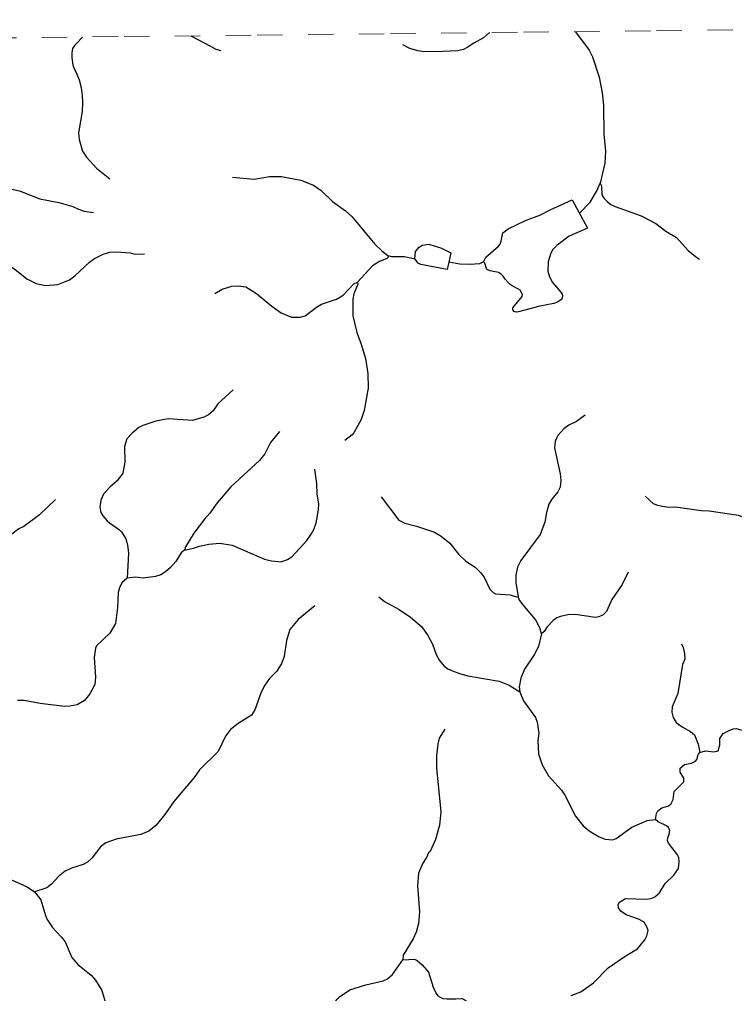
# Model space of a CAD drawing. Extents: x 320.3 to 346.3, y 7455.4 to 7483.3.
# Drawn here: x 333.514 to 336.328, y 7479.449 to 7483.283 of the extents above; entities that cross this region are included whole.
import ezdxf

# ---------------------------------------------------------------- set-up
doc = ezdxf.new("R2010")
doc.units = 0
doc.header["$LTSCALE"] = 0.032
doc.linetypes.add('SHORT_DASHED', pattern=[2.7, 1.5, -1.2])
for name, color, linetype, lineweight in [('2', 7, 'Continuous', 25), ('53', 7, 'SHORT_DASHED', 13), ('7', 7, 'Continuous', 25)]:
    doc.layers.add(name, color=color, linetype=linetype, lineweight=lineweight)

msp = doc.modelspace()

# ---------------------------------------------------------------- linework, layer by layer
at = {"layer": '2'}
for points in [[(335.3398, 7482.3287), (335.35, 7482.3478), (335.3999, 7482.3901), (335.4059, 7482.3989), (335.4104, 7482.4104), (335.4168, 7482.4436), (335.4368, 7482.4587), (335.5057, 7482.4909), (335.5614, 7482.5123), (335.6022, 7482.5339), (335.6894, 7482.5722), (335.75, 7482.4612), (335.6776, 7482.4296), (335.6291, 7482.3936), (335.6136, 7482.3775), (335.6056, 7482.3635), (335.5944, 7482.3284), (335.5933, 7482.2919), (335.6005, 7482.27), (335.6119, 7482.2474), (335.6444, 7482.2088), (335.65, 7482.2014), (335.6507, 7482.1944), (335.6483, 7482.1821), (335.6321, 7482.1699), (335.6178, 7482.1651), (335.5614, 7482.1548), (335.4787, 7482.1316), (335.4687, 7482.1302), (335.4609, 7482.1332), (335.4559, 7482.1405), (335.4564, 7482.148), (335.4921, 7482.1919), (335.4937, 7482.1994), (335.4904, 7482.2084), (335.4847, 7482.2167), (335.4752, 7482.2229), (335.453, 7482.2345), (335.445, 7482.2392), (335.4369, 7482.247), (335.4252, 7482.261), (335.4178, 7482.2719), (335.4098, 7482.2802), (335.3992, 7482.2863), (335.3662, 7482.293), (335.3564, 7482.2974), (335.3516, 7482.3031), (335.3451, 7482.3231)], [(335.0704, 7482.3403), (335.0732, 7482.3689), (335.0864, 7482.3868), (335.0986, 7482.3945), (335.1248, 7482.3982), (335.1752, 7482.382), (335.2122, 7482.3643), (335.2036, 7482.3277), (335.1968, 7482.299), (335.093, 7482.3187), (335.0828, 7482.3238)]]:
    msp.add_lwpolyline(points, close=True, dxfattribs=at)
at = {"layer": '53'}
msp.add_lwpolyline([(333.4017, 7483.2096), (333.9256, 7483.2153), (334.4496, 7483.221), (334.9736, 7483.2267), (335.4976, 7483.2324), (336.0216, 7483.238), (336.5456, 7483.2437), (337.0696, 7483.2493), (337.5936, 7483.2549), (338.1176, 7483.2605), (338.6415, 7483.266), (339.1655, 7483.2716), (339.6895, 7483.2771), (340.2135, 7483.2826)], dxfattribs=at)
at = {"layer": '7'}
for points in [[(333.7613, 7483.2135), (333.7375, 7483.1885), (333.7298, 7483.1804), (333.723, 7483.1682), (333.7198, 7483.1533), (333.72, 7483.1317), (333.7236, 7483.1033), (333.7271, 7483.0918), (333.7396, 7483.0676), (333.7491, 7483.0448), (333.7559, 7483.0152), (333.7605, 7482.983), (333.7612, 7482.9557), (333.7603, 7482.9209), (333.7463, 7482.8367), (333.7485, 7482.8098), (333.7611, 7482.7649), (333.7772, 7482.7401), (333.8167, 7482.6972), (333.8693, 7482.6561)], [(334.1882, 7483.2182), (334.2653, 7483.1771), (334.2869, 7483.1661), (334.3069, 7483.1606)], [(335.3635, 7483.2309), (335.3406, 7483.2107), (335.3018, 7483.1894), (335.2756, 7483.172), (335.2611, 7483.1645), (335.238, 7483.1586), (335.151, 7483.1551), (335.1004, 7483.1567), (335.0822, 7483.1598), (335.0502, 7483.169), (335.0446, 7483.1704), (335.0229, 7483.1823)], [(335.7019, 7483.2346), (335.7564, 7483.1616), (335.7694, 7483.1357), (335.7953, 7483.056), (335.8075, 7482.9938), (335.8121, 7482.946), (335.8139, 7482.8312), (335.82, 7482.7648), (335.8182, 7482.7173), (335.8002, 7482.6382)], [(334.352, 7482.6626), (334.438, 7482.6545), (334.4981, 7482.665), (334.5453, 7482.6646), (334.6214, 7482.6503), (334.6716, 7482.63), (334.7008, 7482.6102), (334.7458, 7482.5657), (334.7974, 7482.5301), (334.8233, 7482.5064), (334.9127, 7482.3978), (334.9398, 7482.3722), (334.9638, 7482.3534)], [(335.718, 7482.5197), (335.7607, 7482.5632), (335.7853, 7482.605), (335.8002, 7482.6382)], [(335.8002, 7482.6382), (335.8052, 7482.628), (335.8064, 7482.5928), (335.8158, 7482.5778), (335.8269, 7482.566), (335.8422, 7482.5547), (335.8588, 7482.5468), (335.9604, 7482.5105), (336.0181, 7482.4794), (336.0583, 7482.4495), (336.0996, 7482.4245), (336.1456, 7482.3734), (336.1753, 7482.3495), (336.1911, 7482.3399)], [(333.2222, 7482.4073), (333.2271, 7482.414), (333.2321, 7482.419), (333.2981, 7482.4372), (333.313, 7482.4441), (333.3305, 7482.458), (333.3466, 7482.4742), (333.3819, 7482.5238), (333.4018, 7482.571), (333.4142, 7482.5901), (333.427, 7482.6028), (333.4444, 7482.6116), (333.4576, 7482.6162), (333.4768, 7482.6166), (333.5137, 7482.6076), (333.5938, 7482.577), (333.6683, 7482.5619), (333.7235, 7482.5469), (333.7462, 7482.5361), (333.7677, 7482.5285), (333.8049, 7482.5226)], [(333.2222, 7482.4073), (333.2271, 7482.4063), (333.2367, 7482.4059), (333.263, 7482.4102), (333.2886, 7482.4109), (333.3085, 7482.4083), (333.3277, 7482.4014), (333.3714, 7482.3818), (333.4129, 7482.3575), (333.502, 7482.2945), (333.5423, 7482.2614), (333.5789, 7482.2437), (333.6159, 7482.2353), (333.665, 7482.2395), (333.7101, 7482.2577), (333.7319, 7482.2738), (333.7889, 7482.3277), (333.809, 7482.3419), (333.843, 7482.3596), (333.87, 7482.3663), (333.8965, 7482.368), (333.9488, 7482.3646), (333.9674, 7482.3596), (334.006, 7482.3601)], [(334.9638, 7482.3534), (334.9644, 7482.3474), (334.9599, 7482.3424), (334.9309, 7482.33), (334.9037, 7482.3134), (334.8446, 7482.2493)], [(334.9638, 7482.3534), (334.9786, 7482.3499), (335.0288, 7482.3494), (335.0704, 7482.3403)], [(335.3398, 7482.3287), (335.324, 7482.3203), (335.2876, 7482.3185), (335.2469, 7482.3199), (335.2036, 7482.3277)], [(334.2828, 7482.2048), (334.312, 7482.221), (334.3495, 7482.2326), (334.3752, 7482.2343), (334.4043, 7482.23), (334.4462, 7482.2048), (334.5073, 7482.1538), (334.5433, 7482.1281), (334.5849, 7482.1117), (334.6182, 7482.1109), (334.6386, 7482.1158), (334.6826, 7482.1504), (334.7032, 7482.1617), (334.7618, 7482.182), (334.7777, 7482.1907), (334.7887, 7482.1984), (334.8302, 7482.2418), (334.8446, 7482.2493)], [(334.8446, 7482.2493), (334.8454, 7482.2413), (334.8305, 7482.2025), (334.8264, 7482.182), (334.8255, 7482.1165), (334.8413, 7482.0508), (334.8593, 7482.0045), (334.8757, 7481.9489), (334.8851, 7481.8899), (334.8869, 7481.8314), (334.8707, 7481.7433), (334.8587, 7481.7082), (334.8302, 7481.6556), (334.8235, 7481.6479), (334.7945, 7481.6255)], [(334.3552, 7481.825), (334.2944, 7481.7706), (334.2757, 7481.742), (334.2581, 7481.7271), (334.2398, 7481.717), (334.1945, 7481.7041), (334.0987, 7481.7103), (334.0507, 7481.702), (333.9991, 7481.6847), (333.9836, 7481.6763), (333.9568, 7481.6544), (333.9368, 7481.6321), (333.9275, 7481.6015), (333.9278, 7481.5408), (333.9203, 7481.4966), (333.8987, 7481.467), (333.8692, 7481.4416), (333.8449, 7481.4143), (333.8338, 7481.3911), (333.8302, 7481.3627), (333.8338, 7481.3428), (333.8413, 7481.3292), (333.859, 7481.3093), (333.8681, 7481.3013), (333.907, 7481.2741), (333.9156, 7481.2665), (333.9326, 7481.2385), (333.9391, 7481.2149), (333.9423, 7481.1823), (333.9382, 7481.0833)], [(335.7406, 7481.7253), (335.7059, 7481.7001), (335.6766, 7481.6858), (335.6566, 7481.6711), (335.6325, 7481.6452), (335.6227, 7481.6229), (335.6194, 7481.5969), (335.6423, 7481.4944), (335.6446, 7481.4688), (335.6422, 7481.4422), (335.6334, 7481.423), (335.6095, 7481.3949), (335.5977, 7481.3752), (335.588, 7481.3426), (335.5813, 7481.3042), (335.564, 7481.2554), (335.4872, 7481.1536), (335.4745, 7481.1275), (335.4678, 7481.0963), (335.4677, 7481.0661), (335.4766, 7481.0112)], [(334.537, 7481.6609), (334.5013, 7481.6175), (334.4796, 7481.5729), (334.4591, 7481.5468), (334.3453, 7481.4439), (334.2924, 7481.3808), (334.2633, 7481.3392), (334.2419, 7481.3164), (334.2002, 7481.2609), (334.1674, 7481.2078), (334.1633, 7481.1944)], [(334.1633, 7481.1944), (334.1992, 7481.2018), (334.2222, 7481.2098), (334.2593, 7481.2183), (334.3022, 7481.2221), (334.3506, 7481.2131), (334.4782, 7481.1592), (334.5053, 7481.1515), (334.5322, 7481.1491), (334.5442, 7481.1488), (334.5685, 7481.1571), (334.5857, 7481.1672), (334.6447, 7481.2323), (334.6624, 7481.2566), (334.6728, 7481.2756), (334.6812, 7481.301), (334.6907, 7481.3522), (334.6922, 7481.3767), (334.6853, 7481.4148), (334.6839, 7481.4565), (334.6762, 7481.5129)], [(334.9377, 7481.4035), (335.0071, 7481.3123), (335.0312, 7481.2997), (335.0772, 7481.289), (335.1479, 7481.2644), (335.1741, 7481.2489), (335.2081, 7481.2217), (335.2434, 7481.1765), (335.2713, 7481.1512), (335.3076, 7481.1278), (335.3286, 7481.1061), (335.3423, 7481.0874), (335.3652, 7481.0412), (335.378, 7481.0275), (335.3878, 7481.0223), (335.4459, 7481.0188), (335.4706, 7481.0099), (335.4766, 7481.0112)], [(336.4184, 7481.2852), (336.4066, 7481.2912), (336.3833, 7481.3118), (336.3631, 7481.3235), (336.3439, 7481.3303), (336.2288, 7481.3479), (336.1977, 7481.3492), (336.0964, 7481.3629), (336.0698, 7481.3616), (336.0444, 7481.3659), (336.0271, 7481.37), (336.01, 7481.3769), (335.9771, 7481.4067)], [(333.6552, 7481.3938), (333.5925, 7481.3329), (333.5306, 7481.2869), (333.5115, 7481.2784), (333.4831, 7481.2565), (333.4366, 7481.2294), (333.3678, 7481.1957), (333.3419, 7481.1885), (333.3175, 7481.1857), (333.2893, 7481.186), (333.262, 7481.1894), (333.2197, 7481.1904), (333.1743, 7481.1857), (333.1553, 7481.1794), (333.1357, 7481.1685), (333.0791, 7481.1281), (333.0407, 7481.1143), (333.0229, 7481.1118), (333.0023, 7481.113), (332.9696, 7481.1239), (332.9434, 7481.1362)], [(334.1633, 7481.1944), (334.1506, 7481.1831), (334.1286, 7481.1493), (334.1077, 7481.1254), (334.0887, 7481.1084), (334.0706, 7481.0976), (334.0486, 7481.0907), (334.0003, 7481.0843), (333.9698, 7481.0872), (333.9382, 7481.0833)], [(335.9095, 7481.1074), (335.8868, 7481.0589), (335.8461, 7481), (335.8239, 7480.9529), (335.8119, 7480.9398), (335.7948, 7480.9312), (335.7811, 7480.9289), (335.7016, 7480.9407), (335.6727, 7480.9395), (335.6432, 7480.9335), (335.6295, 7480.9282), (335.6142, 7480.9174), (335.5912, 7480.8924), (335.5792, 7480.8737), (335.5688, 7480.8648)], [(333.9382, 7481.0833), (333.9172, 7481.0654), (333.9068, 7481.0454), (333.9024, 7481.0271), (333.8998, 7480.9682), (333.8914, 7480.9057), (333.8688, 7480.868), (333.8164, 7480.817), (333.8131, 7480.8089), (333.8073, 7480.7715), (333.8128, 7480.6943), (333.8099, 7480.6653), (333.7904, 7480.6285), (333.7702, 7480.6021), (333.7414, 7480.586), (333.7125, 7480.5795), (333.6908, 7480.5794), (333.5945, 7480.5911), (333.5327, 7480.6026), (333.5059, 7480.6018)], [(334.6768, 7480.9753), (334.6111, 7480.9215), (334.578, 7480.8825), (334.5644, 7480.8388), (334.5557, 7480.7758), (334.5455, 7480.748), (334.5263, 7480.7178), (334.4976, 7480.6895), (334.4789, 7480.6634), (334.4651, 7480.6356), (334.4407, 7480.5654), (334.4273, 7480.5449), (334.3746, 7480.5118), (334.3447, 7480.4883), (334.3247, 7480.4616), (334.2952, 7480.4013), (334.2224, 7480.3293), (334.2018, 7480.2993), (334.121, 7480.2045), (334.0857, 7480.1532), (334.0508, 7480.1102), (334.0235, 7480.0887), (333.9911, 7480.0748), (333.8937, 7480.057), (333.8541, 7480.0428), (333.833, 7480.0268), (333.7982, 7479.9825), (333.7808, 7479.9659), (333.7643, 7479.9566), (333.7186, 7479.9427), (333.6941, 7479.931), (333.6668, 7479.9097), (333.6391, 7479.8794), (333.6217, 7479.865), (333.573, 7479.8496)], [(334.928, 7481.0101), (334.9508, 7480.9923), (335.0086, 7480.9611), (335.0529, 7480.9308), (335.0975, 7480.8927), (335.1212, 7480.8588), (335.139, 7480.8242), (335.1539, 7480.7838), (335.1671, 7480.7602), (335.1854, 7480.7376), (335.2009, 7480.7251), (335.2454, 7480.7084), (335.2789, 7480.6997), (335.4019, 7480.679), (335.4415, 7480.6633), (335.4832, 7480.6369)], [(335.5688, 7480.8648), (335.5626, 7480.8878), (335.5451, 7480.921), (335.495, 7480.9799), (335.4811, 7480.9993), (335.4766, 7481.0112)], [(335.5688, 7480.8648), (335.557, 7480.8154), (335.5399, 7480.782), (335.5012, 7480.7252), (335.4868, 7480.6906), (335.4811, 7480.6566), (335.4832, 7480.6369)], [(336.1195, 7480.8258), (336.1262, 7480.8104), (336.1321, 7480.7873), (336.1323, 7480.7653), (336.1236, 7480.7445), (336.1055, 7480.6295), (336.0831, 7480.578), (336.0816, 7480.5561), (336.0874, 7480.5353), (336.0993, 7480.5163), (336.1217, 7480.4987), (336.1546, 7480.4804), (336.1705, 7480.4668), (336.1854, 7480.4303), (336.1919, 7480.3977)], [(335.4832, 7480.6369), (335.4977, 7480.6017), (335.5446, 7480.5352), (335.552, 7480.5169), (335.5576, 7480.4734), (335.5546, 7480.4435), (335.557, 7480.393), (335.5707, 7480.3491), (335.5967, 7480.3066), (335.6468, 7480.2495), (335.6601, 7480.2294), (335.7026, 7480.1472), (335.7328, 7480.1091), (335.7562, 7480.0889), (335.7955, 7480.0659), (335.8197, 7480.0568), (335.8489, 7480.0542), (335.8626, 7480.0589), (335.9248, 7480.1044), (335.984, 7480.1299), (336.0174, 7480.1338)], [(336.1919, 7480.3977), (336.2141, 7480.4039), (336.2471, 7480.4002), (336.2637, 7480.4048), (336.271, 7480.4278), (336.2712, 7480.4533), (336.2831, 7480.4721), (336.3073, 7480.4844), (336.3226, 7480.4905), (336.3354, 7480.4917), (336.3621, 7480.4847), (336.3817, 7480.4843), (336.3856, 7480.4867), (336.3932, 7480.5006), (336.3906, 7480.5184), (336.3789, 7480.5547), (336.3773, 7480.5741), (336.3832, 7480.5964), (336.4028, 7480.6139), (336.4276, 7480.6247), (336.4451, 7480.6242), (336.4612, 7480.6102), (336.4832, 7480.5824)], [(335.1879, 7480.4895), (335.1663, 7480.4544), (335.16, 7480.4304), (335.1558, 7480.3866), (335.1559, 7480.3363), (335.1717, 7480.1648), (335.1668, 7480.1119), (335.1518, 7480.0551), (335.1305, 7480.0086), (335.124, 7480.0029), (335.1163, 7479.9844), (335.1016, 7479.9623), (335.0844, 7479.9232), (335.0808, 7479.8733), (335.0885, 7479.7711), (335.0844, 7479.725), (335.0748, 7479.6906), (335.0631, 7479.6649), (335.024, 7479.5996), (335.0227, 7479.5816)], [(336.0174, 7480.1338), (336.0209, 7480.1574), (336.0262, 7480.1685), (336.0417, 7480.1797), (336.0665, 7480.1872), (336.0779, 7480.195), (336.0865, 7480.2124), (336.091, 7480.2442), (336.1287, 7480.2829), (336.1287, 7480.297), (336.115, 7480.3201), (336.1148, 7480.3365), (336.1312, 7480.3507), (336.1596, 7480.3555), (336.1742, 7480.3634), (336.1797, 7480.3698), (336.1855, 7480.3898), (336.1919, 7480.3977)], [(335.685, 7479.4417), (335.7239, 7479.4559), (335.7729, 7479.4917), (335.8309, 7479.5497), (335.9014, 7479.5985), (335.947, 7479.6249), (335.9752, 7479.6607), (335.9839, 7479.6759), (335.9882, 7479.6974), (335.9838, 7479.7122), (335.9729, 7479.7304), (335.9511, 7479.7417), (335.9018, 7479.7595), (335.8803, 7479.7727), (335.8715, 7479.7859), (335.8701, 7479.7999), (335.8756, 7479.8088), (335.8989, 7479.8228), (335.9801, 7479.8206), (336.0003, 7479.8234), (336.0152, 7479.8299), (336.0325, 7479.8458), (336.0553, 7479.8822), (336.0894, 7479.9146), (336.1078, 7479.9413), (336.1105, 7479.9683), (336.1093, 7479.9844), (336.1043, 7479.9949), (336.0682, 7480.0405), (336.065, 7480.0517), (336.0659, 7480.0625), (336.0712, 7480.0762), (336.0741, 7480.0903), (336.0681, 7480.102), (336.0603, 7480.1088), (336.0275, 7480.1254), (336.0174, 7480.1338)], [(333.3194, 7480.0826), (333.3267, 7480.0787), (333.3338, 7480.0695), (333.3833, 7479.9806), (333.4007, 7479.9574), (333.4314, 7479.9303), (333.4708, 7479.9022), (333.5438, 7479.8687), (333.573, 7479.8496)], [(333.573, 7479.8496), (333.5978, 7479.8179), (333.6156, 7479.7564), (333.623, 7479.7408), (333.6433, 7479.7097), (333.6784, 7479.6728), (333.6935, 7479.6524), (333.7193, 7479.5904), (333.7436, 7479.5632), (333.7963, 7479.5217), (333.8133, 7479.5019), (333.8383, 7479.4608), (333.8551, 7479.4038)], [(334.6957, 7479.2046), (334.7088, 7479.2204), (334.7149, 7479.2397), (334.7198, 7479.3107), (334.7276, 7479.3462), (334.7495, 7479.4038), (334.7633, 7479.4253), (334.7739, 7479.4366), (334.8139, 7479.4643), (334.8776, 7479.4835), (334.9447, 7479.4993), (334.9627, 7479.5075), (334.9827, 7479.5237), (335.0227, 7479.5816)], [(335.0227, 7479.5816), (335.0691, 7479.5842), (335.079, 7479.5796), (335.0987, 7479.5621), (335.1241, 7479.5328), (335.1416, 7479.4743), (335.1536, 7479.4493), (335.1609, 7479.4407), (335.1695, 7479.4355), (335.1804, 7479.4298), (335.1967, 7479.4283), (335.2313, 7479.4279), (335.2563, 7479.4291), (335.2648, 7479.426), (335.2754, 7479.4182), (335.2793, 7479.4116), (335.2941, 7479.3862), (335.3023, 7479.3741), (335.314, 7479.3644), (335.3284, 7479.3555), (335.3865, 7479.3317), (335.445, 7479.3242), (335.4925, 7479.3225), (335.5265, 7479.3249)]]:
    msp.add_lwpolyline(points, dxfattribs=at)

doc.saveas('drawing.dxf')
